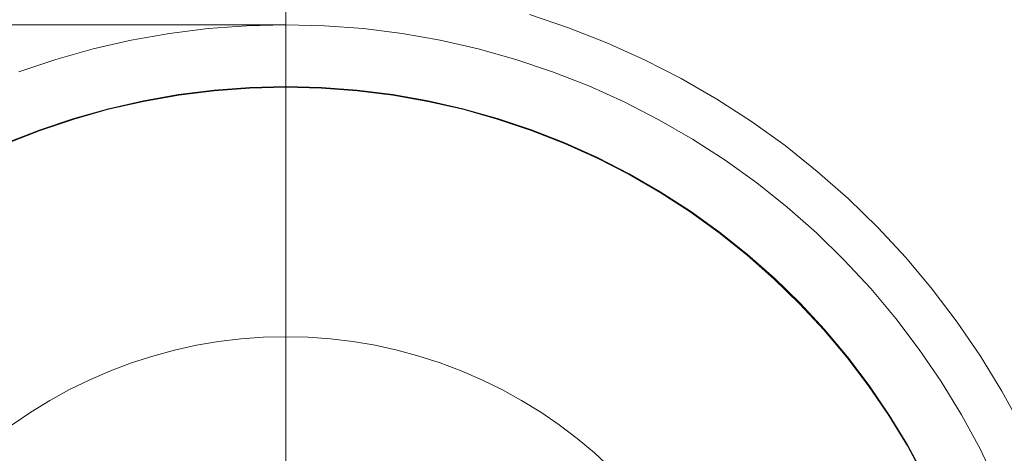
# Model space of a CAD drawing. Header units: millimetres. Extents: x -1970 to 61924, y -58230 to 6847.
# Tile 713 of 925: x 26733 to 26796, y 1264 to 1291. Entities that reach past the tile are written whole.
import ezdxf

# ---------------------------------------------------------------- set-up
doc = ezdxf.new("R2010")
doc.units = ezdxf.units.MM
doc.layers.add('COTAS_P', color=1, linetype='Continuous', lineweight=0)
doc.layers.add('lateral_C05', color=7, linetype='Continuous', lineweight=0)
doc.dimstyles.new('R19_100', dxfattribs={"dimtxt": 250, "dimasz": 150, "dimexe": 150, "dimexo": 80, "dimgap": 100, "dimtad": 1, "dimtih": 1, "dimtoh": 1, "dimdsep": 46, "dimcen": 0.09, "dimadec": 0, "dimazin": 0, "dimtfac": 1, "dimtdec": 4, "dimtofl": 0, "dimtmove": 0, "dimatfit": 3, "dimfxl": 1, "dimtolj": 1, "dimtzin": 0, "dimarcsym": 0})

# ---------------------------------------------------------------- blocks, each defined once
blk = doc.blocks.new('DIM_R26_7')
at = {"layer": 'COTAS_P'}
for p, q in [((24250.067, 2141), (24400.067, 2186)), ((26750.067, 2141), (26600.067, 2186)), ((24250.067, 1241), (24250.067, 2141)), ((24250.067, 2141), (26750.067, 2141)), ((24250.067, 2141), (24400.067, 2096)), ((26750.067, 2141), (26600.067, 2096)), ((26750.067, 1241), (26750.067, 2141))]:
    blk.add_line(p, q, dxfattribs=at)
blk.add_text('2500 P', height=250, dxfattribs=at).set_placement((25500.067, 2241))
blk = doc.blocks.new('DIM_R26_9')
at = {"layer": 'COTAS_P'}
for p, q in [((26750.067, 1241), (27150.067, 1241)), ((27150.067, 1241), (27105.067, 1091)), ((27150.067, 0), (27150.067, 1241)), ((27150.067, 1241), (27195.067, 1091)), ((27150.067, 0), (27105.067, 150)), ((27150.067, 0), (27195.067, 150)), ((26750.067, 0), (27150.067, 0))]:
    blk.add_line(p, q, dxfattribs=at)
blk.add_text('1241 P', height=250, rotation=90, dxfattribs=at).set_placement((27050.067, 620.5))
blk = doc.blocks.new('DIM_R26_27')
at = {"layer": 'COTAS_P'}
for p, q in [((26795.067, 1320), (27495.067, 1320)), ((27495.067, 1320), (27450.067, 1170)), ((27495.067, 0), (27495.067, 1320)), ((27495.067, 1320), (27540.067, 1170)), ((27495.067, 0), (27450.067, 150)), ((27495.067, 0), (27540.067, 150)), ((26795.067, 0), (27495.067, 0))]:
    blk.add_line(p, q, dxfattribs=at)
blk.add_text('1320 P', height=250, rotation=90, dxfattribs=at).set_placement((27395.067, 660))

msp = doc.modelspace()

# ---------------------------------------------------------------- linework, layer by layer
at = {"layer": 'lateral_C05'}
for p, q in [((26765.69, 1291.645), (26768.195, 1290.804)), ((24250.067, 1291), (26750.067, 1291)), ((26740.16, 1290.009), (26742.615, 1290.442)), ((26742.615, 1290.442), (26745.089, 1290.752)), ((26745.089, 1290.752), (26747.575, 1290.938)), ((26750.067, 1291), (26747.575, 1290.938)), ((26750.067, 1291), (26752.56, 1290.938)), ((26752.56, 1290.938), (26755.046, 1290.752)), ((26755.046, 1290.752), (26757.52, 1290.442)), ((26757.52, 1290.442), (26759.975, 1290.009)), ((26768.195, 1290.804), (26770.655, 1289.838)), ((26737.73, 1289.454), (26740.16, 1290.009)), ((26759.975, 1290.009), (26762.405, 1289.454)), ((26770.655, 1289.838), (26773.063, 1288.751)), ((26735.33, 1288.779), (26737.73, 1289.454)), ((26762.405, 1289.454), (26764.805, 1288.779)), ((26732.966, 1287.985), (26735.33, 1288.779)), ((26764.805, 1288.779), (26767.168, 1287.985)), ((26773.063, 1288.751), (26775.415, 1287.546)), ((26767.168, 1287.985), (26769.489, 1287.074)), ((26775.415, 1287.546), (26777.704, 1286.224)), ((26743.206, 1286.526), (26745.483, 1286.811)), ((26743.212, 1286.486), (26745.487, 1286.771)), ((26745.483, 1286.811), (26747.773, 1286.983)), ((26745.487, 1286.771), (26747.775, 1286.943)), ((26750.067, 1287.04), (26747.773, 1286.983)), ((26750.067, 1287), (26747.775, 1286.943)), ((26750.067, 1287.04), (26752.362, 1286.983)), ((26750.067, 1287), (26752.36, 1286.943)), ((26752.36, 1286.943), (26754.648, 1286.771)), ((26752.362, 1286.983), (26754.652, 1286.811)), ((26754.648, 1286.771), (26756.923, 1286.486)), ((26754.652, 1286.811), (26756.929, 1286.526)), ((26769.489, 1287.074), (26771.762, 1286.048)), ((26738.707, 1285.616), (26740.945, 1286.127)), ((26738.717, 1285.578), (26740.953, 1286.088)), ((26740.945, 1286.127), (26743.206, 1286.526)), ((26740.953, 1286.088), (26743.212, 1286.486)), ((26756.923, 1286.486), (26759.182, 1286.088)), ((26756.929, 1286.526), (26759.19, 1286.127)), ((26759.182, 1286.088), (26761.418, 1285.578)), ((26759.19, 1286.127), (26761.428, 1285.616)), ((26771.762, 1286.048), (26773.98, 1284.911)), ((26777.704, 1286.224), (26779.923, 1284.791)), ((26736.497, 1284.995), (26738.707, 1285.616)), ((26736.509, 1284.956), (26738.717, 1285.578)), ((26761.418, 1285.578), (26763.626, 1284.956)), ((26761.428, 1285.616), (26763.638, 1284.995)), ((26734.321, 1284.263), (26736.497, 1284.995)), ((26734.335, 1284.226), (26736.509, 1284.956)), ((26763.626, 1284.956), (26765.8, 1284.226)), ((26763.638, 1284.995), (26765.814, 1284.263)), ((26773.98, 1284.911), (26776.139, 1283.665)), ((26779.923, 1284.791), (26782.069, 1283.248)), ((26732.184, 1283.425), (26734.321, 1284.263)), ((26732.199, 1283.388), (26734.335, 1284.226)), ((26765.8, 1284.226), (26767.935, 1283.388)), ((26765.814, 1284.263), (26767.951, 1283.425)), ((26776.139, 1283.665), (26778.233, 1282.312)), ((26767.935, 1283.388), (26770.026, 1282.445)), ((26767.951, 1283.425), (26770.043, 1282.481)), ((26782.069, 1283.248), (26784.135, 1281.6)), ((26770.026, 1282.445), (26772.067, 1281.398)), ((26770.043, 1282.481), (26772.086, 1281.433)), ((26778.233, 1282.312), (26780.258, 1280.857)), ((26784.135, 1281.6), (26786.117, 1279.852)), ((26772.067, 1281.398), (26774.054, 1280.251)), ((26772.086, 1281.433), (26774.074, 1280.286)), ((26774.074, 1280.286), (26776.003, 1279.04)), ((26780.258, 1280.857), (26782.207, 1279.302)), ((26774.054, 1280.251), (26775.98, 1279.007)), ((26786.117, 1279.852), (26788.008, 1278.007)), ((26776.003, 1279.04), (26777.867, 1277.7)), ((26782.207, 1279.302), (26784.076, 1277.653)), ((26775.98, 1279.007), (26777.842, 1277.668)), ((26788.008, 1278.007), (26789.806, 1276.069)), ((26777.842, 1277.668), (26779.636, 1276.238)), ((26777.867, 1277.7), (26779.661, 1276.269)), ((26784.076, 1277.653), (26785.861, 1275.912)), ((26779.636, 1276.238), (26781.355, 1274.72)), ((26779.661, 1276.269), (26781.383, 1274.75)), ((26785.861, 1275.912), (26787.557, 1274.084)), ((26789.806, 1276.069), (26791.505, 1274.045)), ((26781.355, 1274.72), (26782.997, 1273.119)), ((26781.383, 1274.75), (26783.026, 1273.147)), ((26787.557, 1274.084), (26789.159, 1272.174)), ((26791.505, 1274.045), (26793.1, 1271.938)), ((26782.997, 1273.119), (26784.557, 1271.438)), ((26783.026, 1273.147), (26784.587, 1271.464)), ((26789.159, 1272.174), (26790.664, 1270.187)), ((26784.587, 1271.464), (26786.063, 1269.705)), ((26793.1, 1271.938), (26794.589, 1269.755)), ((26745.762, 1270.689), (26747.192, 1270.862)), ((26747.192, 1270.862), (26748.628, 1270.965)), ((26748.628, 1270.965), (26750.067, 1271)), ((26750.067, 1271), (26751.507, 1270.965)), ((26751.507, 1270.965), (26752.943, 1270.862)), ((26752.943, 1270.862), (26754.373, 1270.689)), ((26784.557, 1271.438), (26786.032, 1269.681)), ((26742.936, 1270.14), (26744.343, 1270.449)), ((26744.343, 1270.449), (26745.762, 1270.689)), ((26754.373, 1270.689), (26755.792, 1270.449)), ((26755.792, 1270.449), (26757.199, 1270.14)), ((26790.664, 1270.187), (26792.069, 1268.127)), ((26740.176, 1269.322), (26741.546, 1269.764)), ((26741.546, 1269.764), (26742.936, 1270.14)), ((26757.199, 1270.14), (26758.589, 1269.764)), ((26758.589, 1269.764), (26759.959, 1269.322)), ((26786.032, 1269.681), (26787.417, 1267.852)), ((26786.063, 1269.705), (26787.449, 1267.876)), ((26794.589, 1269.755), (26795.967, 1267.5)), ((26738.828, 1268.815), (26740.176, 1269.322)), ((26759.959, 1269.322), (26761.307, 1268.815)), ((26737.507, 1268.244), (26738.828, 1268.815)), ((26761.307, 1268.815), (26762.628, 1268.244)), ((26736.214, 1267.61), (26737.507, 1268.244)), ((26762.628, 1268.244), (26763.921, 1267.61)), ((26787.417, 1267.852), (26788.709, 1265.957)), ((26787.449, 1267.876), (26788.742, 1265.979)), ((26792.069, 1268.127), (26793.369, 1266)), ((26734.953, 1266.914), (26736.214, 1267.61)), ((26763.921, 1267.61), (26765.182, 1266.914)), ((26795.967, 1267.5), (26797.231, 1265.179)), ((26733.727, 1266.159), (26734.953, 1266.914)), ((26765.182, 1266.914), (26766.408, 1266.159)), ((26732.538, 1265.346), (26733.727, 1266.159)), ((26766.408, 1266.159), (26767.596, 1265.346)), ((26788.709, 1265.957), (26789.905, 1264)), ((26788.742, 1265.979), (26789.939, 1264.02)), ((26793.369, 1266), (26794.561, 1263.811)), ((26767.596, 1265.346), (26768.745, 1264.477)), ((26768.745, 1264.477), (26769.849, 1263.554)), ((26789.905, 1264), (26791.002, 1261.986)), ((26789.939, 1264.02), (26791.037, 1262.004)), ((26769.849, 1263.554), (26770.909, 1262.579)), ((26794.561, 1263.811), (26795.643, 1261.564))]:
    msp.add_line(p, q, dxfattribs=at)

# ---------------------------------------------------------------- dimensions: what is measured, and where the dimension line sits
at = {"layer": 'COTAS_P'}
for p1, p2, distance, picture, middle in [((24250.067, 1241), (26750.067, 1241), 900, 'DIM_R26_7', (25500.067, 2141)), ((26795.067, 0), (26795.067, 1320), -700, 'DIM_R26_27', (27495.067, 660)), ((26750.067, 0), (26750.067, 1241), -400, 'DIM_R26_9', (27150.067, 620.5))]:
    dim = msp.add_aligned_dim(p1=p1, p2=p2, distance=distance, text='<> P', dimstyle='R19_100', dxfattribs=at)
    dim.commit()
    dim.dimension.update_dxf_attribs({"geometry": picture, "text_midpoint": middle})

doc.saveas('drawing.dxf')
